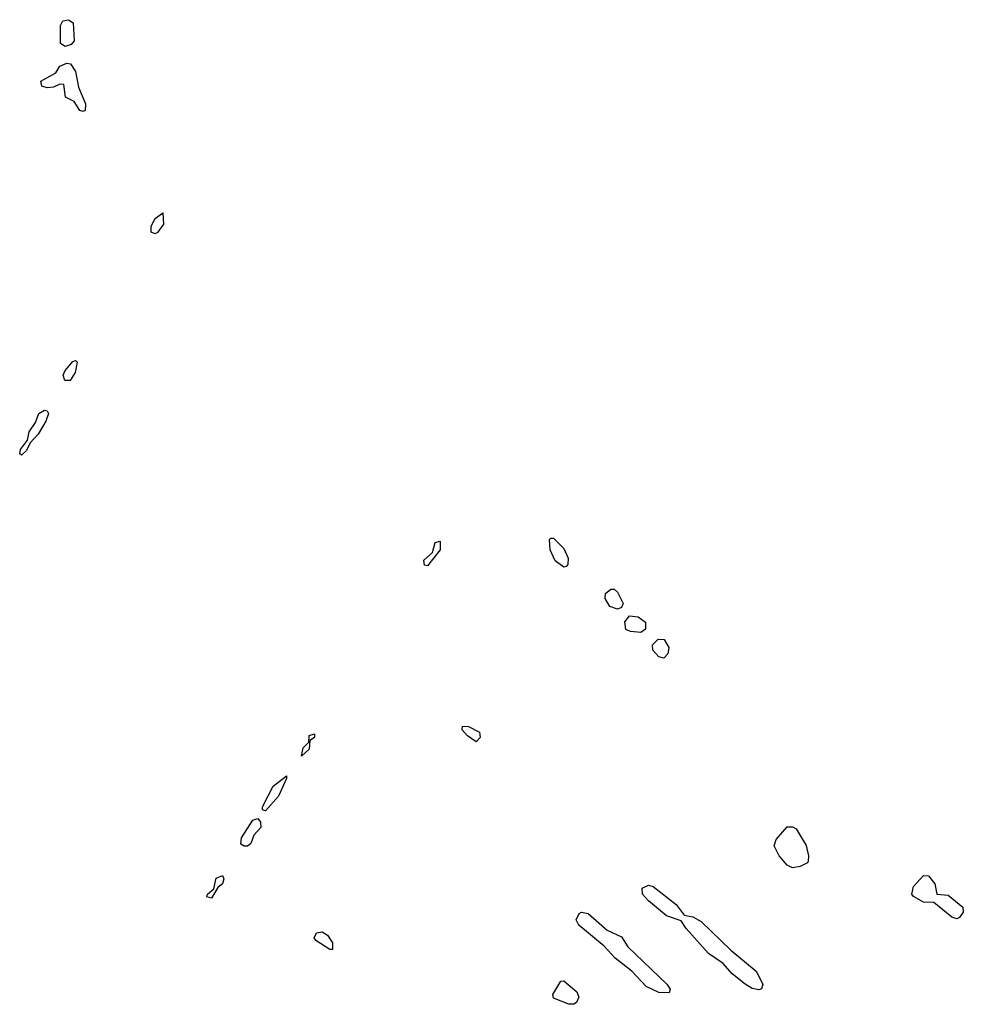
# Model space of a CAD drawing. Extents: x 2380107 to 2585170, y 384273 to 546161.
# Tile 329 of 331: x 2513108 to 2516780, y 501087 to 504918. Entities that reach past the tile are written whole.
import ezdxf

# ---------------------------------------------------------------- set-up
doc = ezdxf.new("R2010")
doc.units = 0

msp = doc.modelspace()

# ---------------------------------------------------------------- linework, layer by layer
at = {"layer": '0CON05XD'}
for points in [[(2513285, 504813.8), (2513267.5, 504825), (2513266.7, 504895), (2513276.4, 504913.6), (2513297.7, 504917.7), (2513316.2, 504905), (2513320, 504835), (2513308.3, 504821.7), (2513285, 504813.8)], [(2513355, 504560.8), (2513342.5, 504565), (2513320, 504600), (2513286.4, 504616.4), (2513280, 504665), (2513265, 504667.5), (2513240, 504655), (2513215, 504652.5), (2513195, 504658.8), (2513191.2, 504678.8), (2513249.3, 504710.7), (2513265, 504737.5), (2513291.7, 504748.3), (2513305.8, 504745.8), (2513325.9, 504715.9), (2513337.5, 504655), (2513365, 504590), (2513363.3, 504565), (2513355, 504560.8)], [(2513635, 504084.3), (2513620.5, 504090.5), (2513619.4, 504115), (2513635, 504144.2), (2513665, 504166.7), (2513668.3, 504121.7), (2513645, 504089.2), (2513635, 504084.3)], [(2513283.9, 503513.9), (2513276.9, 503535), (2513285, 503552.5), (2513315, 503588), (2513325, 503592), (2513332, 503585), (2513324.4, 503545), (2513305, 503514.4), (2513283.9, 503513.9)], [(2513115, 503223.3), (2513108.3, 503228.3), (2513111.4, 503245), (2513138.6, 503281.4), (2513145, 503313.8), (2513170.2, 503349.8), (2513183.3, 503385), (2513205, 503398.6), (2513215, 503396), (2513220, 503385), (2513210.6, 503355), (2513180.6, 503305), (2513148.8, 503271.2), (2513135, 503241.2), (2513115, 503223.3)], [(2514695, 502792.5), (2514683.8, 502795), (2514681.4, 502815), (2514714, 502845), (2514725, 502883.8), (2514745, 502888.8), (2514744, 502855), (2514695, 502792.5)], [(2515225, 502787.5), (2515191.7, 502811.7), (2515172.5, 502855), (2515170, 502895), (2515175, 502900), (2515185, 502900), (2515225, 502860), (2515243, 502823), (2515241.7, 502798.3), (2515235, 502790), (2515225, 502787.5)], [(2515435, 502624), (2515404.4, 502634.4), (2515386.7, 502665), (2515387.5, 502685), (2515408.3, 502701.7), (2515421.7, 502701.7), (2515435, 502690), (2515456.4, 502646.4), (2515450, 502630), (2515435, 502624)], [(2515525, 502533.8), (2515485, 502536.7), (2515467.5, 502545), (2515463.3, 502575), (2515481.7, 502598.3), (2515515, 502593.8), (2515543.6, 502573.6), (2515543.6, 502546.4), (2515525, 502533.8)], [(2515615, 502433.8), (2515595, 502438.8), (2515572, 502465), (2515570, 502485), (2515593, 502507), (2515615.6, 502505.6), (2515634.2, 502475), (2515630.3, 502449.7), (2515615, 502433.8)], [(2514205, 502052.5), (2514210.8, 502085), (2514233.3, 502106.7), (2514235, 502132.5), (2514255, 502138.8), (2514256, 502125), (2514237.5, 502112.5), (2514235, 502080), (2514205, 502052.5)], [(2514885, 502107.5), (2514850.7, 502130.7), (2514830, 502155), (2514831.7, 502168.3), (2514855, 502167.5), (2514897.5, 502145), (2514900, 502125), (2514885, 502107.5)], [(2514065, 501840), (2514053.6, 501843.6), (2514053.3, 501855), (2514094, 501935), (2514146.1, 501976.1), (2514146.2, 501965), (2514115, 501896.7), (2514065, 501840)], [(2513981.4, 501701.4), (2513969.2, 501709.2), (2513970.8, 501735), (2514015, 501803.3), (2514035, 501810), (2514045.8, 501795.8), (2514046, 501775), (2514020, 501745), (2514007.9, 501712.1), (2513995, 501702.5), (2513981.4, 501701.4)], [(2516115, 501617.5), (2516095, 501627.5), (2516063.9, 501663.9), (2516043.6, 501703.6), (2516051.7, 501728.3), (2516095, 501777.5), (2516115, 501777.5), (2516129.3, 501769.3), (2516168.8, 501705), (2516178, 501665), (2516176.4, 501643.6), (2516173.3, 501636.7), (2516145, 501623.3), (2516115, 501617.5)], [(2513855, 501500), (2513836.7, 501505), (2513838.8, 501515), (2513864, 501536), (2513872.6, 501577.4), (2513897.5, 501587.5), (2513903.3, 501575), (2513898, 501555), (2513879.3, 501540.7), (2513855, 501500)], [(2516755, 501418.8), (2516735, 501426), (2516665, 501482.5), (2516625, 501483.8), (2516586.4, 501506.4), (2516580, 501515), (2516586, 501545), (2516625, 501587.5), (2516645, 501586), (2516668.6, 501555), (2516677.5, 501515), (2516721.4, 501511.4), (2516778.8, 501465), (2516780, 501445), (2516765, 501423.8), (2516755, 501418.8)], [(2515985, 501142.5), (2515958.3, 501148.3), (2515931.2, 501165), (2515881.2, 501205), (2515845.6, 501245.6), (2515788.8, 501285), (2515701.7, 501381.7), (2515682, 501412), (2515625, 501431.2), (2515555, 501488.8), (2515532, 501515), (2515530.8, 501539.2), (2515555, 501550), (2515573.3, 501545), (2515663.3, 501475), (2515693.8, 501433.8), (2515727.3, 501427.3), (2515759.5, 501409.5), (2515875, 501296.7), (2515973.8, 501215), (2516000, 501165), (2515995, 501147.5), (2515985, 501142.5)], [(2515635, 501131.2), (2515595, 501132.5), (2515546.1, 501156.1), (2515490, 501215), (2515425, 501266.2), (2515382.7, 501312.7), (2515283.8, 501395), (2515274.2, 501415), (2515285, 501440), (2515295, 501445.7), (2515320.3, 501440.3), (2515394.5, 501374.5), (2515449.7, 501349.7), (2515475, 501310), (2515626, 501165), (2515640, 501145), (2515635, 501131.2)], [(2514325, 501300), (2514315, 501300), (2514261.2, 501335), (2514254, 501345), (2514263.8, 501365), (2514285, 501368.8), (2514305.9, 501355.9), (2514325.8, 501325.8), (2514325, 501300)], [(2515265, 501086.7), (2515245, 501086.7), (2515185, 501110), (2515182.5, 501125), (2515213.3, 501176.7), (2515225, 501177.5), (2515275.8, 501135), (2515284, 501115), (2515275, 501093.3), (2515265, 501086.7)]]:
    msp.add_lwpolyline(points, dxfattribs=at)

doc.saveas('drawing.dxf')
